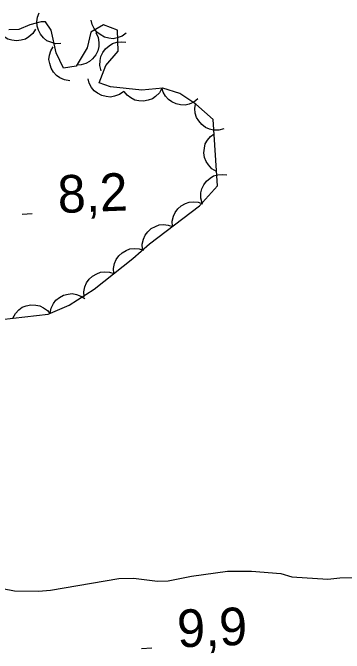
# Model space of a CAD drawing. Extents: x 336540 to 340074, y 5572036 to 5573747.
# Drawn here: x 337973.4 to 337999.8, y 5573506.3 to 5573557.3 of the extents above; entities that cross this region are included whole.
import ezdxf

# ---------------------------------------------------------------- set-up
doc = ezdxf.new("R2010")
doc.units = 0
for name, color, linetype in [('Niveau 2', 7, 'Continuous'), ('Niveau 3', 7, 'Continuous'), ('Niveau 44', 7, 'Continuous')]:
    doc.layers.add(name, color=color, linetype=linetype)

msp = doc.modelspace()

# ---------------------------------------------------------------- linework, layer by layer
at = {"layer": 'Niveau 2'}
msp.add_lwpolyline([(337972.56, 5573511.48), (337973.52, 5573511.27), (337975.43, 5573511.26), (337976.39, 5573511.34), (337981.82, 5573512.26), (337983, 5573512.28), (337984.91, 5573512.05), (337985.75, 5573512.07), (337987.6, 5573512.45), (337990.46, 5573512.85), (337992.37, 5573512.84), (337994.73, 5573512.67), (337995.58, 5573512.41), (337998.45, 5573512.2), (337999.41, 5573512.33), (338005.08, 5573512.46)], dxfattribs=at)
at = {"layer": 'Niveau 3'}
for p, q in [((337974.13, 5573541.29), (337974.93, 5573541.33)), ((337983.64, 5573506.7), (337984.44, 5573506.73))]:
    msp.add_line(p, q, dxfattribs=at)
at = {"layer": 'Niveau 44'}
for points in [[(337977.21, 5573554.88), (337976.79, 5573554.87), (337976.4, 5573554.98), (337976.1, 5573555.11), (337975.83, 5573555.34), (337975.59, 5573555.62), (337975.42, 5573555.96), (337975.31, 5573556.27), (337975.3, 5573556.62), (337975.34, 5573556.99), (337975.47, 5573557.33)], [(337984.27, 5573538.92), (337988.25, 5573541.94), (337989.67, 5573543.55), (337989.32, 5573548.83), (337987.94, 5573550.04), (337986.69, 5573550.91), (337985.33, 5573551.33), (337983.65, 5573551.18), (337981.16, 5573551.44), (337980.25, 5573551.76), (337980.78, 5573553.12), (337981.77, 5573554.27), (337981.73, 5573555.96), (337980.6, 5573556.38), (337979.6, 5573555.8), (337979.29, 5573554.55), (337978.42, 5573553.07), (337977.42, 5573552.93), (337976.83, 5573554.15), (337976.45, 5573555.95), (337975.98, 5573556.61), (337975.65, 5573556.6), (337974.75, 5573556.36), (337973.86, 5573556), (337973.08, 5573555.98)], [(337982.42, 5573555.7), (337982.08, 5573555.46), (337981.7, 5573555.33), (337981.37, 5573555.27), (337981.02, 5573555.3), (337980.67, 5573555.4), (337980.34, 5573555.59), (337980.07, 5573555.78), (337979.86, 5573556.07), (337979.7, 5573556.4), (337979.61, 5573556.75)], [(337975.2, 5573556.03), (337974.98, 5573555.68), (337974.67, 5573555.42), (337974.39, 5573555.24), (337974.05, 5573555.14), (337973.69, 5573555.1), (337973.31, 5573555.15), (337972.99, 5573555.23), (337972.69, 5573555.42), (337972.41, 5573555.66), (337972.2, 5573555.96)], [(337979.99, 5573555.75), (337980.17, 5573555.37), (337980.23, 5573554.97), (337980.24, 5573554.64), (337980.15, 5573554.3), (337979.99, 5573553.97), (337979.74, 5573553.67), (337979.5, 5573553.45), (337979.19, 5573553.29), (337978.83, 5573553.19), (337978.47, 5573553.16)], [(337980.43, 5573552.72), (337980.32, 5573553.12), (337980.34, 5573553.53), (337980.39, 5573553.85), (337980.54, 5573554.17), (337980.76, 5573554.47), (337981.05, 5573554.71), (337981.32, 5573554.89), (337981.66, 5573554.99), (337982.03, 5573555.03), (337982.39, 5573554.99)], [(337977.91, 5573551.92), (337977.49, 5573551.98), (337977.12, 5573552.16), (337976.85, 5573552.34), (337976.62, 5573552.6), (337976.43, 5573552.92), (337976.32, 5573553.29), (337976.26, 5573553.61), (337976.31, 5573553.96), (337976.42, 5573554.31), (337976.6, 5573554.63)], [(337982.21, 5573551.07), (337981.87, 5573550.82), (337981.49, 5573550.69), (337981.16, 5573550.62), (337980.81, 5573550.65), (337980.46, 5573550.74), (337980.12, 5573550.92), (337979.85, 5573551.11), (337979.64, 5573551.39), (337979.47, 5573551.72), (337979.38, 5573552.07)], [(337985.25, 5573551.32), (337985.05, 5573550.96), (337984.75, 5573550.67), (337984.49, 5573550.48), (337984.16, 5573550.36), (337983.79, 5573550.29), (337983.41, 5573550.32), (337983.09, 5573550.38), (337982.78, 5573550.55), (337982.49, 5573550.78), (337982.26, 5573551.06)], [(337988.12, 5573550.47), (337987.79, 5573550.21), (337987.42, 5573550.06), (337987.09, 5573549.97), (337986.74, 5573549.99), (337986.38, 5573550.07), (337986.04, 5573550.24), (337985.77, 5573550.42), (337985.54, 5573550.69), (337985.36, 5573551.01), (337985.25, 5573551.35)], [(337990.17, 5573548.08), (337989.77, 5573547.97), (337989.36, 5573547.99), (337989.04, 5573548.05), (337988.72, 5573548.2), (337988.43, 5573548.42), (337988.18, 5573548.72), (337988.01, 5573548.99), (337987.91, 5573549.33), (337987.87, 5573549.7), (337987.92, 5573550.06)], [(337989.59, 5573544.7), (337989.23, 5573544.91), (337988.96, 5573545.21), (337988.77, 5573545.48), (337988.65, 5573545.81), (337988.6, 5573546.18), (337988.64, 5573546.56), (337988.7, 5573546.88), (337988.88, 5573547.19), (337989.11, 5573547.47), (337989.4, 5573547.7)], [(337988.45, 5573542.17), (337988.34, 5573542.57), (337988.36, 5573542.98), (337988.42, 5573543.3), (337988.58, 5573543.62), (337988.8, 5573543.91), (337989.09, 5573544.16), (337989.37, 5573544.33), (337989.71, 5573544.42), (337990.08, 5573544.46), (337990.43, 5573544.42)], [(337986.1, 5573540.31), (337986.08, 5573540.73), (337986.17, 5573541.12), (337986.3, 5573541.43), (337986.51, 5573541.71), (337986.79, 5573541.95), (337987.13, 5573542.13), (337987.43, 5573542.25), (337987.78, 5573542.27), (337988.15, 5573542.24), (337988.49, 5573542.12)], [(337983.71, 5573538.5), (337983.69, 5573538.91), (337983.78, 5573539.31), (337983.91, 5573539.62), (337984.12, 5573539.89), (337984.4, 5573540.14), (337984.74, 5573540.32), (337985.04, 5573540.44), (337985.39, 5573540.46), (337985.76, 5573540.42), (337986.1, 5573540.31)], [(337972.49, 5573532.9), (337976.19, 5573533.32), (337977.86, 5573534.04), (337979.86, 5573535.32), (337982.95, 5573537.76), (337984.27, 5573538.92)], [(337981.42, 5573536.55), (337981.39, 5573536.97), (337981.48, 5573537.37), (337981.6, 5573537.68), (337981.81, 5573537.96), (337982.08, 5573538.21), (337982.41, 5573538.4), (337982.71, 5573538.52), (337983.07, 5573538.55), (337983.43, 5573538.52), (337983.78, 5573538.41)], [(337979.07, 5573534.7), (337979.04, 5573535.11), (337979.13, 5573535.51), (337979.24, 5573535.82), (337979.45, 5573536.1), (337979.72, 5573536.35), (337980.06, 5573536.54), (337980.36, 5573536.66), (337980.71, 5573536.69), (337981.08, 5573536.66), (337981.42, 5573536.55)], [(337976.36, 5573533.39), (337976.44, 5573533.8), (337976.63, 5573534.16), (337976.82, 5573534.43), (337977.09, 5573534.65), (337977.42, 5573534.83), (337977.79, 5573534.92), (337978.12, 5573534.96), (337978.46, 5573534.9), (337978.81, 5573534.77), (337979.12, 5573534.58)], [(337973.39, 5573533), (337973.59, 5573533.37), (337973.87, 5573533.66), (337974.13, 5573533.87), (337974.46, 5573533.99), (337974.82, 5573534.07), (337975.21, 5573534.05), (337975.53, 5573533.99), (337975.84, 5573533.83), (337976.14, 5573533.61), (337976.37, 5573533.34)]]:
    msp.add_lwpolyline(points, dxfattribs=at)

# ---------------------------------------------------------------- texts
at = {"layer": 'Niveau 3'}
for s, p in [('8,2    ', (337977.01, 5573541.37)), ('9,9    ', (337986.52, 5573506.77))]:
    msp.add_text(s, height=2.9999, rotation=2.2763, dxfattribs=at).set_placement(p)

doc.saveas('drawing.dxf')
